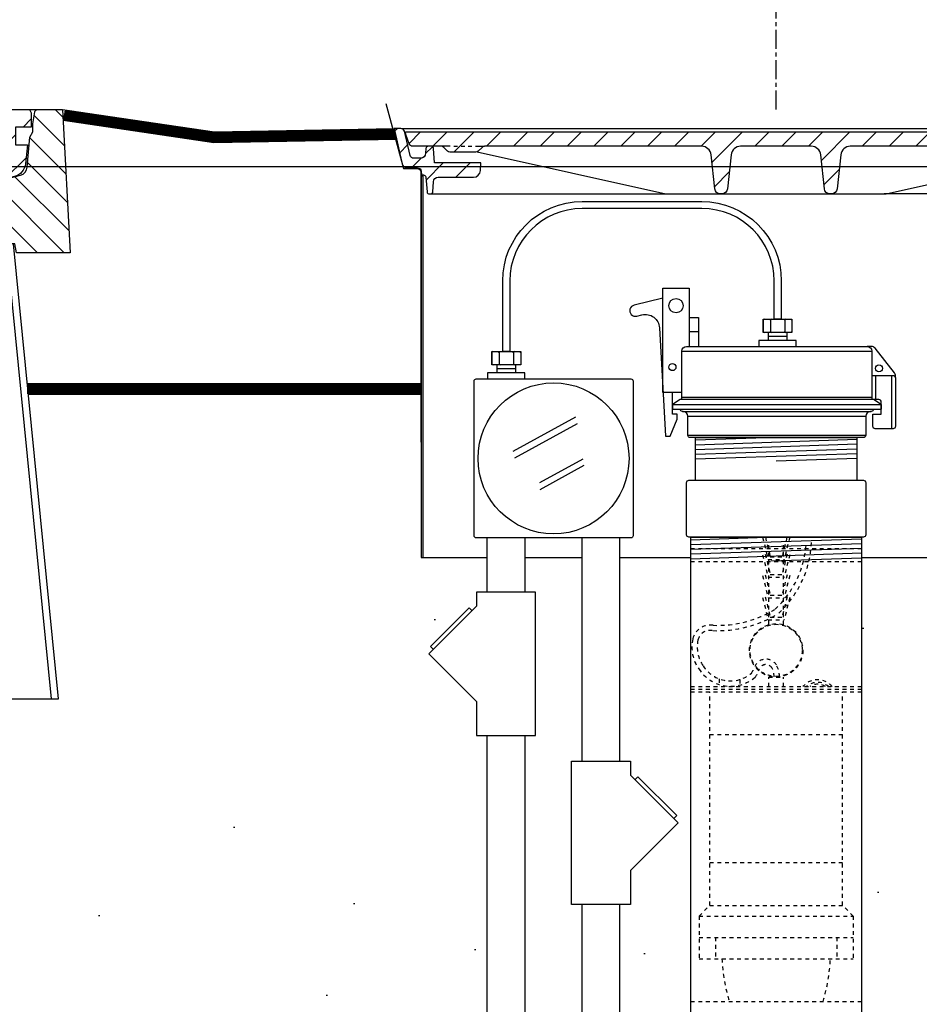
# Model space of a CAD drawing. Extents: x -169 to 2224, y 0 to 2796.
# Tile 257 of 530: x 1551 to 1574, y 962 to 988. Entities that reach past the tile are written whole.
import ezdxf

# ---------------------------------------------------------------- set-up
doc = ezdxf.new("R2010")
doc.units = 0
doc.header["$MEASUREMENT"] = 0
doc.header["$PDSIZE"] = 1
doc.linetypes.add('CENTER1', pattern=[0.6625, 0.5, -0.075, 0.0125, -0.075])
doc.linetypes.add('HIDDEN5', pattern=[0.05, 0.025, -0.025])
doc.layers.get('DEFPOINTS').update_dxf_attribs({"linetype": 'CONTINUOUS'})
for name, color, linetype in [('CENTERLINE', 3, 'CENTER1'), ('CONCRETE-HATCH', 2, 'CONTINUOUS'), ('CONDUIT', 2, 'CONTINUOUS'), ('DIM', 3, 'CONTINUOUS'), ('FACE-SEAL-ADAPTOR', 3, 'CONTINUOUS'), ('GALV-4-PIPE', 4, 'CONTINUOUS'), ('J-BOX', 2, 'CONTINUOUS'), ('PEAGRAVEL-HATCH', 3, 'CONTINUOUS'), ('PROBE', 2, 'CONTINUOUS'), ('TANK-MANHOLE-18', 2, 'CONTINUOUS'), ('TANK-MANHOLE-40', 2, 'CONTINUOUS'), ('TANK-MANHOLE-COVER-18', 2, 'CONTINUOUS'), ('TANK-MANHOLE-COVER-40', 2, 'CONTINUOUS'), ('TANK-MANHOLE-COVER-HATCH-18', 7, 'CONTINUOUS'), ('TANK-MANHOLE-COVER-HATCH-40', 252, 'CONTINUOUS'), ('TANK-MANHOLE-HATCH-18', 7, 'CONTINUOUS'), ('TANK-MANHOLE-HATCH-40', 7, 'CONTINUOUS'), ('TANK-SLAB', 6, 'CONTINUOUS'), ('TLM-CAP', 3, 'CONTINUOUS')]:
    doc.layers.add(name, color=color, linetype=linetype)
doc.layers.add('FREEZE-LINES', color=8, linetype='CONTINUOUS', plot=False)
doc.styles.add('SIMPLEX', font='simplex')
doc.dimstyles.new('DIM64', dxfattribs={"dimscale": 64, "dimtxt": 0.09375, "dimasz": 0.09375, "dimexe": 0.0625, "dimexo": 0.0625, "dimgap": 0.046875, "dimtad": 1, "dimdec": 4, "dimzin": 3, "dimdsep": 46, "dimlunit": 4, "dimtxsty": 'SIMPLEX', "dimcen": 0, "dimclrd": 256, "dimclre": 256, "dimclrt": 256, "dimadec": 0, "dimazin": 0, "dimtfac": 1, "dimtdec": 4, "dimtmove": 0, "dimatfit": 3, "dimfxl": 1, "dimfrac": 2, "dimtolj": 1, "dimtzin": 0, "dimarcsym": 0})
pattern_1 = [(45, (-1120.19693, -2e-13), (-0.35355339, 0.35355339), [])]

# ---------------------------------------------------------------- blocks, each defined once
blk = doc.blocks.new('*D48')
at = {"layer": 'DEFPOINTS', "color": 0, "transparency": 16777216}
for p in [(2031.773, 978.296), (1368.547, 978.015), (2031.773, 700.523)]:
    blk.add_point(p, dxfattribs=at)
at = {"layer": 'DIM', "lineweight": -2, "transparency": 16777216}
for p, q in [((2031.773, 974.296), (2031.773, 696.523)), ((1368.547, 974.015), (1368.547, 696.523)), ((1374.547, 700.523), (2025.773, 700.523))]:
    blk.add_line(p, q, dxfattribs=at)
at = {"layer": 'DIM', "transparency": 16777216}
for points in [[(1374.547, 701.523), (1374.547, 699.523), (1368.547, 700.523)], [(2025.773, 701.523), (2025.773, 699.523), (2031.773, 700.523)]]:
    blk.add_solid(points, dxfattribs=at)
at = {"layer": 'DIM', "transparency": 16777216, "insert": (1700.16, 708.095), "char_height": 6, "attachment_point": 5, "style": 'SIMPLEX'}
blk.add_mtext('\\A1;55\'-3 1/4" (F.V. TANK SLAB)', dxfattribs=at)

msp = doc.modelspace()

# ---------------------------------------------------------------- hatches: boundary and pattern name
at = {"layer": 'CONCRETE-HATCH'}
h = msp.add_hatch(dxfattribs=at)
h.set_pattern_fill('AR-CONC', color=256, scale=2.67, style=0)
h.set_pattern_definition([(50, (431.234, 982.045), (19.15085, -1.67548), [2.0025, -22.0275]), (355, (431.234, 982.045), (-3.70466, 20.08353), [1.602, -17.622]), (100.4514, (432.83, 981.905), (15.4462, 18.40804), [1.70186, -18.7205]), (46.1842, (431.234, 987.385), (28.49534, -4.41936), [3.00375, -33.04125]), (96.6356, (433.61, 987.017), (24.9555, 26.00895), [2.5528, -28.08074]), (351.1842, (431.234, 987.385), (24.9555, 26.009), [2.403, -26.433]), (21, (433.904, 986.05), (15.93742, -10.74992), [2.0025, -22.0275]), (326, (433.904, 986.05), (6.49652, 19.3615), [1.602, -17.622]), (71.4514, (435.233, 985.154), (22.43394, 8.61156), [1.70186, -18.7205]), (37.5, (431.2344, 982.045), (0.32467, 8.888266), [0, -17.4084, 0, -17.889, 0, -17.68875]), (7.5, (431.234, 982.045), (7.02396, 10.53079), [0, -10.1994, 0, -17.0079, 0, -6.74175]), (327.5, (425.28, 982.045), (14.25306, -0.602215), [0, -6.675, 0, -20.826, 0, -27.6345]), (317.5, (422.61, 982.045), (15.57107, 2.6728), [0, -8.6775, 0, -13.8306, 0, -19.6245])])
h.paths.add_polyline_path([(1561.08216, 983.87998), (1561.05566, 983.9299), (1561.01082, 983.95668), (1560.62493, 983.95668), (1560.41701, 984.73346), (1555.62831, 984.73346), (1551.66077, 985.22941), (1551.8439, 981.73519), (1550.42763, 981.73519), (1550.38598, 981.97141), (1550.34648, 981.97141), (1550.71057, 978.29596), (1561.08216, 978.29596)])
at = {"layer": 'PEAGRAVEL-HATCH'}
h = msp.add_hatch(dxfattribs=at)
h.set_pattern_fill('AR-SAND', color=256, scale=7.5, style=0)
h.set_pattern_definition([(37.5, (-593.363, -9e-12), (-0.47245, 14.45118), [0, -11.4, 0, -12.75, 0, -12.1875]), (7.5, (-593.363, -9e-12), (13.27333, 21.1661), [0, -6.15, 0, -10.275, 0, -3.9375]), (327.5, (-602.588, -9e-12), (23.356064, 0.04244), [0, -3.75, 0, -13.5, 0, -17.625]), (317.5, (-602.588, -9e-12), (22.54595, 6.58257), [0, -1.875, 0, -8.85, 0, -10.125])])
h.paths.add_polyline_path([(1604.59852, 960.79968), (1604.47361, 960.79968), (1604.47361, 961.76127), (1604.39617, 961.9894), (1604.19586, 962.12325), (1600.05892, 963.24221), (1599.9517, 963.55806), (1599.9517, 965.20292), (1599.71749, 965.20292), (1599.71749, 966.80415), (1598.69642, 967.23834), (1598.69642, 978.29596), (1579.80208, 978.29596), (1579.78756, 973.7036), (1572.69774, 973.59894), (1572.69774, 935.26579), (1604.59239, 935.25828)])
h.paths.add_polyline_path([(1604.59216, 934.25828), (1572.69774, 934.26579), (1572.69774, 916.52404), (1572.94774, 916.52404), (1575.19774, 915.52328), (1576.19774, 917.52328), (1581.19774, 917.52328), (1582.19774, 915.52328), (1595.19774, 915.52328), (1596.19774, 917.52328), (1601.19774, 917.52328), (1602.19774, 915.52328), (1604.59216, 916.52328)])
h = msp.add_hatch(dxfattribs=at)
h.set_pattern_fill('AR-SAND', color=256, scale=7.5, style=0)
h.set_pattern_definition([(37.5, (426.216, 969.983), (-0.47245, 14.45118), [0, -11.4, 0, -12.75, 0, -12.1875]), (7.5, (426.216, 969.983), (13.27333, 21.1661), [0, -6.15, 0, -10.275, 0, -3.9375]), (327.5, (416.99, 969.983), (23.35606, 0.04244), [0, -3.75, 0, -13.5, 0, -17.625]), (317.5, (416.99, 969.983), (22.54595, 6.58257), [0, -1.875, 0, -8.85, 0, -10.125])])
h.paths.add_polyline_path([(1561.09682, 978.01471), (1550.73843, 978.01471), (1551.53398, 969.98346), (1562.47928, 969.98346), (1561.29648, 971.16626), (1561.41434, 971.28412), (1561.33577, 971.36269), (1562.35718, 972.38409), (1562.43575, 972.30552), (1562.5536, 972.42338), (1562.5536, 972.79812), (1562.8314, 972.79812), (1562.8314, 973.7036), (1561.09682, 973.7036)])
h = msp.add_hatch(dxfattribs=at)
h.set_pattern_fill('AR-SAND', color=256, scale=7.5, style=0)
h.set_pattern_definition([(37.5, (435.309, 930.786), (-0.47245, 14.45118), [0, -11.4, 0, -12.75, 0, -12.1875]), (7.5, (435.309, 930.786), (13.27333, 21.1661), [0, -6.15, 0, -10.275, 0, -3.9375]), (327.5, (426.084, 930.786), (23.35606, 0.04244), [0, -3.75, 0, -13.5, 0, -17.625]), (317.5, (426.084, 930.786), (22.54595, 6.58257), [0, -1.875, 0, -8.85, 0, -10.125])])
h.paths.add_polyline_path([(1568.19774, 973.7036), (1566.33177, 973.7036), (1566.33177, 968.34367), (1566.60957, 968.34367), (1566.60957, 967.96892), (1566.72743, 967.85107), (1566.806, 967.92964), (1567.82741, 966.90823), (1567.86669, 966.71181), (1566.60957, 965.45469), (1566.60957, 964.56577), (1566.33177, 964.56577), (1566.33177, 938.26656, 0.30472654), (1568.19774, 935.48916)], flags=17)
h.paths.add_polyline_path([(1565.33177, 964.56577), (1565.05397, 964.56577), (1565.05397, 968.34367), (1565.33177, 968.34367), (1565.33177, 973.7036), (1563.8314, 973.7036), (1563.8314, 972.79812), (1564.1092, 972.79812), (1564.1092, 969.02023), (1563.8314, 969.02023), (1563.8314, 934.7862, -0.41421356), (1559.8314, 930.7862), (1568.19774, 930.7862), (1568.19774, 934.43068, -0.33231803), (1565.33177, 938.26656)])
h = msp.add_hatch(dxfattribs=at)
h.set_pattern_fill('AR-SAND', color=256, scale=7.5, style=0)
h.set_pattern_definition([(37.5, (420.932, 964.509), (-0.47245, 14.45118), [0, -11.4, 0, -12.75, 0, -12.1875]), (7.5, (420.932, 964.509), (13.27333, 21.1661), [0, -6.15, 0, -10.275, 0, -3.9375]), (327.5, (411.707, 964.509), (23.35606, 0.04244), [0, -3.75, 0, -13.5, 0, -17.625]), (317.5, (411.707, 964.509), (22.54595, 6.58257), [0, -1.875, 0, -8.85, 0, -10.125])])
h.paths.add_polyline_path([(1562.8314, 969.02023), (1562.5536, 969.02023), (1562.5536, 969.90914), (1562.47928, 969.98346), (1551.3455, 969.98346), (1545.45524, 969.98346), (1545.45718, 964.50891), (1562.8314, 964.50891)])
h = msp.add_hatch(dxfattribs=at)
h.set_pattern_fill('AR-SAND', color=256, scale=7.5, style=0)
h.set_pattern_definition([(37.5, (420.934, 931.786), (-0.47245, 14.45118), [0, -11.4, 0, -12.75, 0, -12.1875]), (7.5, (420.934, 931.786), (13.27333, 21.1661), [0, -6.15, 0, -10.275, 0, -3.9375]), (327.5, (411.709, 931.786), (23.35606, 0.04244), [0, -3.75, 0, -13.5, 0, -17.625]), (317.5, (411.71, 931.786), (22.54595, 6.58257), [0, -1.875, 0, -8.85, 0, -10.125])])
edge = h.paths.add_edge_path()
edge.add_line((1562.8314, 964.50891), (1545.45718, 964.50891))
edge.add_line((1545.45718, 964.50891), (1545.45835, 961.19658))
edge.add_arc((1491.54129, 832.27575), 139.74129, -294.5798006, -292.6955788, ccw=False)
edge.add_arc((1549.21199, 957.71641), 1.7, -360, -285.563139, ccw=False)
edge.add_line((1550.91199, 957.71641), (1550.91199, 945.77096))
edge.add_line((1550.91199, 945.77096), (1551.79545, 945.77096))
edge.add_line((1551.79545, 945.77096), (1552.03198, 945.77096))
edge.add_line((1552.03198, 945.77096), (1551.29545, 944.45572))
edge.add_line((1551.29545, 944.45572), (1551.29545, 944.05737))
edge.add_arc((1551.04545, 944.05737), 0.25, -450, -360, ccw=False)
edge.add_line((1551.04545, 943.80737), (1550.91199, 943.80737))
edge.add_line((1550.91199, 943.80737), (1550.91199, 942.27096))
edge.add_arc((1551.16199, 942.27096), 0.25, -180, -90)
edge.add_line((1551.16199, 942.02096), (1551.16199, 939.0151))
edge.add_line((1551.16199, 939.0151), (1551.78074, 939.0151))
edge.add_line((1551.78074, 939.0151), (1551.78074, 938.11792))
edge.add_line((1551.78074, 938.11792), (1551.90449, 938.11792))
edge.add_line((1551.90449, 938.11792), (1551.90449, 937.70503))
edge.add_line((1551.90449, 937.70503), (1552.47701, 937.665))
edge.add_line((1552.47701, 937.665), (1552.47701, 937.14713))
edge.add_line((1552.47701, 937.14713), (1552.97201, 937.14713))
edge.add_line((1552.97201, 937.14713), (1552.97201, 937.60745))
edge.add_line((1552.97201, 937.60745), (1553.03389, 937.60745))
edge.add_line((1553.03389, 937.60745), (1553.03389, 937.66932))
edge.add_line((1553.03389, 937.66932), (1553.15764, 937.66932))
edge.add_line((1553.15764, 937.66932), (1553.15764, 937.14713))
edge.add_line((1553.15764, 937.14713), (1558.11058, 937.14713))
edge.add_ellipse((1558.11058, 936.95963), major_axis=(0, 0.1875), ratio=0.47920074, start_angle=180, end_angle=360, ccw=False)
edge.add_ellipse((1558.11058, 936.58463), major_axis=(0, -0.1875), ratio=0.47920074, start_angle=0, end_angle=180, ccw=False)
edge.add_line((1558.11058, 936.39713), (1553.15764, 936.39713))
edge.add_line((1553.15764, 936.39713), (1553.15764, 935.87495))
edge.add_line((1553.15764, 935.87495), (1552.97201, 935.87495))
edge.add_line((1552.97201, 935.87495), (1552.97201, 935.92098))
edge.add_line((1552.97201, 935.92098), (1552.41514, 935.92098))
edge.add_line((1552.41514, 935.92098), (1552.41514, 935.87495))
edge.add_line((1552.41514, 935.87495), (1551.90449, 935.83924))
edge.add_line((1551.90449, 935.83924), (1551.90449, 935.42635))
edge.add_line((1551.90449, 935.42635), (1551.78074, 935.42635))
edge.add_line((1551.78074, 935.42635), (1551.78074, 934.52917))
edge.add_line((1551.78074, 934.52917), (1551.16199, 934.52917))
edge.add_line((1551.16199, 934.52917), (1551.16199, 933.52917))
edge.add_line((1551.16199, 933.52917), (1551.78074, 933.52917))
edge.add_line((1551.78074, 933.52917), (1551.78074, 932.63198))
edge.add_line((1551.78074, 932.63198), (1551.90449, 932.63198))
edge.add_line((1551.90449, 932.63198), (1551.90449, 932.21909))
edge.add_line((1551.90449, 932.21909), (1552.47701, 932.17906))
edge.add_line((1552.47701, 932.17906), (1552.47701, 931.7862))
edge.add_line((1552.47701, 931.7862), (1552.97201, 931.7862))
edge.add_line((1552.97201, 931.7862), (1552.97201, 932.12151))
edge.add_line((1552.97201, 932.12151), (1553.03389, 932.12151))
edge.add_line((1553.03389, 932.12151), (1553.03389, 932.18339))
edge.add_line((1553.03389, 932.18339), (1553.15764, 932.18339))
edge.add_line((1553.15764, 932.18339), (1553.15764, 931.7862))
edge.add_line((1553.15764, 931.7862), (1559.8314, 931.7862))
edge.add_arc((1559.8314, 934.7862), 3, -90, 0)
edge.add_line((1562.8314, 934.7862), (1562.8314, 964.50891))
h.paths.add_polyline_path([(1552.96211, 937.83119), (1552.84331, 937.83119, -1), (1552.60571, 937.83119), (1552.48691, 937.83119, -1)], flags=16)
h.paths.add_polyline_path([(1552.82747, 937.83119, -1), (1552.62155, 937.83119, -1)], flags=0)
h.paths.add_polyline_path([(1552.96211, 932.34525), (1552.84331, 932.34525, -1), (1552.60571, 932.34525), (1552.48691, 932.34525, -1)], flags=16)
h.paths.add_polyline_path([(1552.82747, 932.34525, -1), (1552.62155, 932.34525, -1)], flags=0)
at = {"layer": 'TANK-MANHOLE-COVER-HATCH-18', "linetype": 'Continuous'}
h = msp.add_hatch(dxfattribs=at)
h.set_pattern_fill('LINE', color=256, scale=4, angle=45, style=0)
h.set_pattern_definition(pattern_1)
h.paths.add_polyline_path([(1560.68211, 984.92178), (1560.68766, 984.85798), (1560.77957, 984.60612, 0.31505809), (1560.86764, 984.54451), (1561.61974, 984.54451, -0.20068244), (1561.68648, 984.5166), (1561.78602, 984.41569, 0.20068244), (1561.85276, 984.38778), (1562.19257, 984.38778), (1562.53237, 984.38778, 0.20067998), (1562.59911, 984.41569), (1562.69866, 984.5166, -0.20067998), (1562.7654, 984.54451), (1568.48408, 984.54451, -0.38336671), (1568.73266, 984.32108), (1568.82814, 983.42753, 0.38336671), (1568.98351, 983.28788), (1569.01033, 983.28788, 0.38336671), (1569.1657, 983.42753), (1569.26114, 984.32073, -0.38376912), (1569.51012, 984.54451), (1571.37288, 984.54451, -0.38581775), (1571.62344, 984.31895), (1571.71724, 983.42777, 0.38381878), (1571.87264, 983.28788), (1571.9009, 983.28788, 0.38381878), (1572.05629, 983.42777), (1572.15028, 984.32069, -0.38381878), (1572.39891, 984.54451), (1578.11898, 984.54451, -0.20067998), (1578.18572, 984.5166), (1578.28527, 984.41569, 0.20067998), (1578.35201, 984.38778), (1578.69182, 984.38778), (1579.03162, 984.38778, 0.20068244), (1579.09836, 984.41569), (1579.19791, 984.5166, -0.20068244), (1579.26465, 984.54451), (1580.01535, 984.54451, 0.31505687), (1580.10342, 984.60612), (1580.19534, 984.85798), (1580.20089, 984.92178), (1570.44219, 984.92178)])
at = {"layer": 'TANK-MANHOLE-COVER-HATCH-40'}
h = msp.add_hatch(dxfattribs=at)
h.set_pattern_fill('ANSI32', color=256, scale=5, style=0)
h.set_pattern_definition([(45, (383.0678, 981.5875), (-1.3258252, 1.3258252), []), (45, (383.9517, 981.5875), (-1.3258252, 1.3258252), [])])
edge = h.paths.add_edge_path()
edge.add_line((1548.60014, 981.58755), (1509.80961, 981.58755))
edge.add_arc((1509.80961, 982.1781), 0.59055, -177.000156, -90, ccw=False)
edge.add_line((1509.21986, 982.14719), (1509.16069, 983.27639))
edge.add_arc((1508.92479, 983.26403), 0.23622, -357.000156, -285)
edge.add_line((1508.98593, 983.4922), (1508.03331, 983.74746))
edge.add_arc((1508.13521, 984.12774), 0.3937, -173.688971, -105, ccw=False)
edge.add_line((1507.74389, 984.08446), (1507.68913, 984.57967))
edge.add_line((1507.68913, 984.57967), (1508.00409, 984.57967))
edge.add_line((1508.00409, 984.57967), (1508.00409, 985.05211))
edge.add_line((1508.00409, 985.05211), (1507.5907, 985.05211))
edge.add_line((1507.5907, 985.05211), (1507.5907, 985.42613))
edge.add_line((1507.5907, 985.42613), (1507.64184, 985.51471))
edge.add_line((1507.64184, 985.51471), (1550.7679, 985.51471))
edge.add_line((1550.7679, 985.51471), (1550.81905, 985.42613))
edge.add_line((1550.81905, 985.42613), (1550.81905, 985.05211))
edge.add_line((1550.81905, 985.05211), (1550.40566, 985.05211))
edge.add_line((1550.40566, 985.05211), (1550.40566, 984.57967))
edge.add_line((1550.40566, 984.57967), (1550.72062, 984.57967))
edge.add_line((1550.72062, 984.57967), (1550.66585, 984.08446))
edge.add_arc((1550.27454, 984.12774), 0.3937, -75, -6.311029, ccw=False)
edge.add_line((1550.37644, 983.74746), (1549.42382, 983.4922))
edge.add_arc((1549.48496, 983.26403), 0.23622, -255, -182.999844)
edge.add_line((1549.24906, 983.27639), (1549.18989, 982.14719))
edge.add_arc((1548.60014, 982.1781), 0.59055, -90, -2.999844, ccw=False)
at = {"layer": 'TANK-MANHOLE-HATCH-18', "linetype": 'Continuous'}
h = msp.add_hatch(dxfattribs=at)
h.set_pattern_fill('LINE', color=256, scale=4, angle=45, style=0)
h.set_pattern_definition(pattern_1)
h.paths.add_polyline_path([(1561.21334, 983.73304), (1561.248, 983.34482, 0.45806569), (1561.32489, 983.28962, 0.46914088), (1561.40195, 983.3471), (1561.41588, 983.61191, -0.39889443), (1561.54071, 983.73034), (1562.46859, 983.73034, 0.39805028), (1562.6558, 983.90744), (1562.66692, 984.1076), (1561.4408, 984.1076), (1561.42137, 984.48523, 0.39923087), (1561.35895, 984.54451), (1561.27993, 984.54451, 0.39953151), (1561.21751, 984.48516), (1561.21136, 984.36321, -0.39953151), (1561.07091, 984.22966), (1560.89265, 984.22966, -0.34858266), (1560.80135, 984.30212), (1560.65177, 984.94341, 0.34699278), (1560.56139, 985.01471), (1560.3783, 985.01471), (1560.59614, 984.07537, 0.34818324), (1560.71791, 983.97861), (1560.99835, 983.97861, -0.40020821), (1561.09269, 983.88936), (1561.09821, 983.78998), (1561.15109, 983.78998, -0.38836603)])
at = {"layer": 'TANK-MANHOLE-HATCH-40', "linetype": 'Continuous'}
h = msp.add_hatch(dxfattribs=at)
h.set_pattern_fill('LINE', color=256, scale=4, angle=135, style=0)
h.set_pattern_definition([(135, (-1120.19693, -2e-13), (-0.35355339, -0.35355339), [])])
h.paths.add_polyline_path([(1551.64582, 985.51471), (1550.99044, 985.51471, 0.36397023), (1550.91289, 985.44965), (1550.85842, 985.1407), (1550.85842, 984.92275), (1550.77968, 984.78637), (1550.71009, 983.99092, -0.31529879), (1550.5359, 983.78333), (1549.66977, 983.55126, 0.3249197), (1549.37851, 983.19157), (1549.30218, 981.73519), (1550.1081, 981.73519), (1550.14976, 981.97141), (1550.36211, 981.97141), (1550.38598, 981.97141), (1550.42763, 981.73519), (1551.8439, 981.73519)])

# ---------------------------------------------------------------- linework, layer by layer
at = {"layer": 'CENTERLINE'}
msp.add_line((1570.4445, 985.51471), (1570.4445, 1029.15474), dxfattribs=at)
at = {"layer": 'CONDUIT'}
for p, q in [((1562.8314, 972.79812), (1562.8314, 974.22502)), ((1563.8314, 972.79812), (1563.8314, 974.22502)), ((1565.33177, 968.34367), (1565.33177, 974.22502)), ((1566.33177, 968.34367), (1566.33177, 974.22502)), ((1562.8314, 938.26579), (1562.8314, 969.02956)), ((1563.8314, 938.26579), (1563.8314, 969.02956)), ((1565.33177, 938.26656), (1565.33177, 964.5751)), ((1566.33177, 938.26656), (1566.33177, 964.5751))]:
    msp.add_line(p, q, dxfattribs=at)
for points in [[(1562.5536, 972.42338), (1561.29648, 971.16626), (1562.5536, 969.90914), (1562.5536, 969.02023), (1564.1092, 969.02023), (1564.1092, 972.79812), (1562.5536, 972.79812)], [(1566.60957, 967.96892), (1567.86669, 966.71181), (1566.60957, 965.45469), (1566.60957, 964.56577), (1565.05397, 964.56577), (1565.05397, 968.34367), (1566.60957, 968.34367)]]:
    msp.add_lwpolyline(points, close=True, dxfattribs=at)
for points in [[(1562.43575, 972.30552), (1562.35718, 972.38409), (1561.33577, 971.36269), (1561.41434, 971.28412)], [(1566.72743, 967.85107), (1566.806, 967.92964), (1567.82741, 966.90823), (1567.74884, 966.82966)]]:
    msp.add_lwpolyline(points, dxfattribs=at)
at = {"layer": 'DEFPOINTS'}
msp.add_lwpolyline([(1560.16584, 985.6718), (1560.62493, 983.95668), (1561.01082, 983.95668), (1561.05566, 983.9299), (1561.08216, 983.87998), (1561.08216, 976.75093)], dxfattribs=at)
msp.add_lwpolyline([(1560.16584, 985.6718), (1560.62493, 983.95668), (1561.01082, 983.95668), (1561.05566, 983.9299), (1561.08216, 983.87998), (1561.08216, 976.75093)], dxfattribs=at)
at = {"layer": 'FACE-SEAL-ADAPTOR', "color": 7}
for p, q in [((1570.44774, 976.86892), (1568.32274, 976.79734)), ((1572.57274, 976.81543), (1568.32274, 976.67227)), ((1572.57274, 976.69035), (1568.32274, 976.5472)), ((1572.57274, 976.56528), (1568.32274, 976.42213)), ((1572.57274, 976.44021), (1568.32274, 976.29706)), ((1572.57274, 976.31514), (1570.44774, 976.24357))]:
    msp.add_line(p, q, dxfattribs=at)
at = {"layer": 'FACE-SEAL-ADAPTOR'}
msp.add_lwpolyline([(1568.32274, 975.74328), (1568.32274, 976.86892), (1572.57274, 976.86892), (1572.57274, 975.74328)], dxfattribs=at)
msp.add_lwpolyline([(1568.14913, 974.24328, -0.41421356), (1568.08663, 974.30578), (1568.08663, 975.68078, -0.41421356), (1568.14913, 975.74328), (1572.74635, 975.74328, -0.41421356), (1572.80885, 975.68078), (1572.80885, 974.30578, -0.41421356), (1572.74635, 974.24328)], format="xyb", close=True, dxfattribs=at)
at = {"layer": 'FREEZE-LINES', "linetype": 'Continuous'}
msp.add_line((1468.41345, 984.01471), (1934.57169, 984.01471), dxfattribs=at)
at = {"layer": 'GALV-4-PIPE', "color": 7}
for p, q in [((1570.44774, 974.24328), (1568.19774, 974.16749)), ((1572.69774, 974.194), (1568.19774, 974.04242)), ((1572.69774, 974.06893), (1568.19774, 973.91735)), ((1572.69774, 973.94386), (1568.19774, 973.79228)), ((1572.69774, 973.81879), (1568.19774, 973.66721)), ((1572.69774, 973.69371), (1570.32274, 973.61372))]:
    msp.add_line(p, q, dxfattribs=at)
at = {"layer": 'GALV-4-PIPE'}
msp.add_lwpolyline([(1572.69774, 916.52404), (1572.69774, 916.52404), (1568.19774, 916.52404), (1568.19774, 916.52404), (1568.19774, 974.24328), (1572.69774, 974.24328)], close=True, dxfattribs=at)
at = {"layer": 'J-BOX', "color": 7}
for p, q in [((1563.51742, 976.5123), (1565.16981, 977.41765)), ((1563.56298, 976.33093), (1565.21538, 977.23628)), ((1564.21833, 975.68364), (1565.35769, 976.3079)), ((1564.22963, 975.50227), (1565.38753, 976.13669))]:
    msp.add_line(p, q, dxfattribs=at)
at = {"layer": 'J-BOX'}
msp.add_lwpolyline([(1562.48721, 974.28058), (1562.48721, 978.35821, -0.41421356), (1562.54277, 978.41377), (1566.6204, 978.41377, -0.41421356), (1566.67596, 978.35821), (1566.67596, 974.28058, -0.41421356), (1566.6204, 974.22502), (1562.54277, 974.22502, -0.41421356)], format="xyb", close=True, dxfattribs=at)
msp.add_circle((1564.58159, 976.3194), 1.98948, dxfattribs=at)
at = {"layer": 'PROBE'}
for p, q in [((1570.5782, 979.98908), (1570.5782, 979.98908)), ((1570.5782, 979.98908), (1570.5782, 979.98908)), ((1570.24508, 979.42767), (1570.24508, 979.63889)), ((1570.73392, 979.42767), (1570.73392, 979.63889)), ((1563.4302, 979.13268), (1563.4302, 979.13268)), ((1563.4302, 979.13268), (1563.4302, 979.13268)), ((1563.09707, 978.57127), (1563.09707, 978.78249)), ((1563.58592, 978.57127), (1563.58592, 978.78249))]:
    msp.add_line(p, q, dxfattribs=at)
at = {"layer": 'PROBE', "color": 7}
for p, q in [((1570.73392, 979.53328), (1570.24508, 979.53328)), ((1563.58592, 978.67688), (1563.09707, 978.67688))]:
    msp.add_line(p, q, dxfattribs=at)
at = {"layer": 'PROBE', "color": 1, "linetype": 'HIDDEN5'}
for p, q in [((1570.09115, 974.24308), (1570.23775, 973.65069)), ((1570.16353, 974.24328), (1570.29278, 973.721)), ((1570.73195, 974.24328), (1570.6027, 973.721)), ((1570.80433, 974.24308), (1570.65773, 973.65069)), ((1568.19774, 973.94799), (1572.69774, 973.94799)), ((1570.25119, 971.93498), (1570.25119, 974.10324)), ((1570.64429, 971.93498), (1570.64429, 974.10324)), ((1570.09115, 973.77809), (1570.23775, 973.18569)), ((1570.1594, 973.79498), (1570.29278, 973.25601)), ((1570.23775, 973.65069), (1570.65773, 973.65069)), ((1570.29278, 973.721), (1570.6027, 973.721)), ((1570.73608, 973.79498), (1570.6027, 973.25601)), ((1570.80433, 973.77809), (1570.65773, 973.18569)), ((1568.19774, 973.59894), (1572.69774, 973.59894)), ((1570.09115, 973.23665), (1570.23775, 972.64426)), ((1570.1594, 973.25354), (1570.29278, 972.71457)), ((1570.23775, 973.18569), (1570.65773, 973.18569)), ((1570.29278, 973.25601), (1570.6027, 973.25601)), ((1570.73608, 973.25354), (1570.6027, 972.71457)), ((1570.80433, 973.23665), (1570.65773, 972.64426)), ((1570.09115, 972.657), (1570.23775, 972.0646)), ((1570.1594, 972.67389), (1570.29278, 972.13492)), ((1570.23775, 972.64426), (1570.65773, 972.64426)), ((1570.29278, 972.71457), (1570.6027, 972.71457)), ((1570.73608, 972.67389), (1570.6027, 972.13492)), ((1570.80433, 972.657), (1570.65773, 972.0646)), ((1570.23775, 972.0646), (1570.65773, 972.0646)), ((1570.29278, 972.13492), (1570.6027, 972.13492)), ((1568.94938, 970.50619), (1568.94938, 970.30578)), ((1570.25119, 970.55676), (1570.64429, 970.55676)), ((1570.25119, 970.30578), (1570.25119, 970.55676)), ((1570.64429, 970.30578), (1570.64429, 970.55676)), ((1568.19774, 970.30578), (1572.69774, 970.30578)), ((1569.49146, 970.49053), (1569.49146, 970.30578)), ((1568.19774, 970.23547), (1572.69774, 970.23547)), ((1568.19774, 970.16516), (1572.69774, 970.16516)), ((1568.70023, 964.54016), (1568.70023, 970.16516)), ((1572.19525, 964.54016), (1572.19525, 970.16516)), ((1568.70023, 969.04016), (1572.19525, 969.04016)), ((1568.70023, 965.66516), (1572.19525, 965.66516)), ((1568.41898, 964.25891), (1568.70023, 964.54016)), ((1568.70023, 964.54016), (1572.19525, 964.54016)), ((1572.4765, 964.25891), (1572.19525, 964.54016)), ((1568.41898, 964.25891), (1568.41898, 963.13391)), ((1568.41898, 964.25891), (1572.4765, 964.25891)), ((1572.4765, 964.25891), (1572.4765, 963.13391)), ((1568.41898, 963.69641), (1572.4765, 963.69641)), ((1568.8497, 963.69641), (1568.8497, 963.13391)), ((1572.04578, 963.69641), (1572.04578, 963.13391)), ((1568.41898, 963.13391), (1572.4765, 963.13391)), ((1568.19774, 962.00891), (1572.69774, 962.00891))]:
    msp.add_line(p, q, dxfattribs=at)
at = {"layer": 'PROBE'}
msp.add_lwpolyline([(1570.39575, 979.98908), (1570.39575, 980.99739, 0.41421356), (1568.4895, 982.90364), (1565.33645, 982.90364, 0.41421356), (1563.4302, 980.99739), (1563.4302, 979.13268), (1563.2427, 979.13268), (1563.2427, 980.99739, -0.41421356), (1565.33645, 983.09114), (1568.4895, 983.09114, -0.41421356), (1570.58325, 980.99739), (1570.58325, 979.98908)], format="xyb", close=True, dxfattribs=at)
at = {"layer": 'PROBE', "color": 7}
for points in [[(1570.13549, 979.98908, 0.41421356), (1570.10424, 979.95783), (1570.10424, 979.67014, 0.41421356), (1570.13549, 979.63889)], [(1570.2631, 979.98908, -0.41421356), (1570.29435, 979.95783), (1570.29435, 979.67014, -0.41421356), (1570.2631, 979.63889)], [(1570.3256, 979.98908, 0.41421356), (1570.29435, 979.95783), (1570.29435, 979.67014, 0.41421356), (1570.3256, 979.63889)], [(1570.64331, 979.98908, -0.41421356), (1570.67456, 979.95783), (1570.67456, 979.67014, -0.41421356), (1570.64331, 979.63889)], [(1570.70581, 979.98908, 0.41421356), (1570.67456, 979.95783), (1570.67456, 979.67014, 0.41421356), (1570.70581, 979.63889)], [(1570.83342, 979.98908, -0.41421356), (1570.86467, 979.95783), (1570.86467, 979.67014, -0.41421356), (1570.83342, 979.63889)], [(1562.98748, 979.13268, 0.41421356), (1562.95623, 979.10143), (1562.95623, 978.81374, 0.41421356), (1562.98748, 978.78249)], [(1563.11509, 979.13268, -0.41421356), (1563.14634, 979.10143), (1563.14634, 978.81374, -0.41421356), (1563.11509, 978.78249)], [(1563.17759, 979.13268, 0.41421356), (1563.14634, 979.10143), (1563.14634, 978.81374, 0.41421356), (1563.17759, 978.78249)], [(1563.4953, 979.13268, -0.41421356), (1563.52655, 979.10143), (1563.52655, 978.81374, -0.41421356), (1563.4953, 978.78249)], [(1563.5578, 979.13268, 0.41421356), (1563.52655, 979.10143), (1563.52655, 978.81374, 0.41421356), (1563.5578, 978.78249)], [(1563.68541, 979.13268, -0.41421356), (1563.71666, 979.10143), (1563.71666, 978.81374, -0.41421356), (1563.68541, 978.78249)]]:
    msp.add_lwpolyline(points, format="xyb", dxfattribs=at)
at = {"layer": 'PROBE'}
for points in [[(1570.10424, 979.98908), (1570.86467, 979.98908), (1570.86467, 979.63889), (1570.10424, 979.63889)], [(1562.95623, 979.13268), (1563.71666, 979.13268), (1563.71666, 978.78249), (1562.95623, 978.78249)]]:
    msp.add_lwpolyline(points, close=True, dxfattribs=at)
for points in [[(1570.97625, 979.27017), (1570.97625, 979.42767), (1569.99266, 979.42767), (1569.99266, 979.27017)], [(1563.82824, 978.41377), (1563.82824, 978.57127), (1562.84465, 978.57127), (1562.84465, 978.41377)]]:
    msp.add_lwpolyline(points, dxfattribs=at)
at = {"layer": 'PROBE', "color": 1, "linetype": 'HIDDEN5'}
for radius in [0.70313, 0.68766]:
    msp.add_circle((1570.44774, 971.25989), radius, dxfattribs=at)
at = {"layer": 'PROBE', "linetype": 'Continuous'}
for centre in [(1570.13549, 979.67014), (1562.98748, 978.81374)]:
    msp.add_arc(centre, 0.03125, 180, 270, dxfattribs=at)
at = {"layer": 'PROBE', "color": 1, "linetype": 'HIDDEN5'}
for centre, radius, start, end in [((1568.65924, 974.23524), 2.5845, 313.053716, 357.05953), ((1568.65924, 974.23524), 2.72513, 313.053716, 357.211391), ((1568.90298, 974.83456), 2.91579, 267.695507, 301.434695), ((1568.90298, 974.83456), 3.05642, 267.695507, 301.434695), ((1568.7132, 971.45136), 0.47534, 81.222485, 166.660881), ((1569.21385, 971.34393), 0.98732, 167.297827, 215.535297), ((1568.7132, 971.45136), 0.33471, 81.222485, 166.660881), ((1569.21385, 971.34393), 0.8467, 167.297827, 215.771868), ((1570.17916, 970.69966), 0.32712, 32.911658, 156.057583), ((1569.24465, 971.30539), 0.99122, 212.68679, 310.721246), ((1569.24465, 971.30539), 0.85059, 212.451225, 310.721246), ((1569.37903, 970.96782), 0.51782, 322.459505, 343.002588), ((1569.37903, 970.96782), 0.65844, 321.078688, 343.002588), ((1570.17916, 970.69966), 0.1865, 32.911658, 156.057583), ((1569.8921, 970.56757), 0.50128, 359.108541, 27.751886), ((1569.8921, 970.56757), 0.64191, 359.108541, 27.751886), ((1571.53798, 969.98659), 0.49953, 39.71496, 140.148109), ((1571.53798, 969.98659), 0.42965, 47.979512, 132.020488), ((1571.53798, 969.98659), 0.38014, 57.10497, 122.89503), ((1573.54239, 963.32973), 4.52778, 182.513926, 196.977501), ((1567.35309, 963.32973), 4.52778, 343.022499, 357.486074)]:
    msp.add_arc(centre, radius, start, end, dxfattribs=at)
at = {"layer": 'TANK-MANHOLE-18', "color": 7, "linetype": 'Continuous'}
for p, q in [((1560.57387, 985.01471), (1580.32161, 985.01471)), ((1561.32568, 983.28788), (1567.59316, 983.28788)), ((1579.5587, 983.28788), (1573.29046, 983.28788)), ((1561.14398, 973.7036), (1562.8314, 973.7036)), ((1563.8314, 973.7036), (1565.33177, 973.7036)), ((1566.33177, 973.7036), (1568.19774, 973.7036)), ((1572.69774, 973.7036), (1579.73901, 973.7036))]:
    msp.add_line(p, q, dxfattribs=at)
at = {"layer": 'TANK-MANHOLE-18', "linetype": 'Continuous'}
msp.add_lwpolyline([(1561.27993, 984.54451, 0.39953151), (1561.21751, 984.48516), (1561.21136, 984.36321, -0.39953151), (1561.07091, 984.22966), (1560.89265, 984.22966, -0.34858266), (1560.80135, 984.30212), (1560.65201, 984.94238, 0.35017412), (1560.56139, 985.01471), (1560.3783, 985.01471), (1560.59606, 984.0757, 0.3489397), (1560.71791, 983.97861), (1560.99835, 983.97861, -0.39805274), (1561.09265, 983.89006), (1561.09821, 983.78998), (1561.15109, 983.78998, -0.38836603), (1561.21334, 983.73304), (1561.248, 983.34482, 0.38836603), (1561.31025, 983.28788), (1561.33953, 983.28788, 0.39889443), (1561.40195, 983.3471), (1561.41588, 983.61191, -0.39889443), (1561.54071, 983.73034), (1562.46859, 983.73034, 0.39805028), (1562.6558, 983.90744), (1562.66692, 984.1076), (1561.4408, 984.1076), (1561.42137, 984.48523, 0.39923087), (1561.35895, 984.54451)], format="xyb", close=True, dxfattribs=at)
msp.add_lwpolyline([(1561.14398, 983.75669), (1561.09682, 983.75669), (1561.09682, 973.7036), (1561.14398, 973.7036), (1561.14398, 983.78998)], dxfattribs=at)
at = {"layer": 'TANK-MANHOLE-40', "color": 7}
msp.add_line((1507.41931, 985.51471), (1550.99044, 985.51471), dxfattribs=at)
at = {"layer": 'TANK-MANHOLE-40', "color": 7, "linetype": 'Continuous'}
msp.add_line((1545.45524, 969.98346), (1551.3455, 969.98346), dxfattribs=at)
at = {"layer": 'TANK-MANHOLE-40', "linetype": 'Continuous'}
msp.add_lwpolyline([(1550.14976, 981.97141), (1550.1081, 981.73519), (1549.30218, 981.73519), (1549.37851, 983.19157, -0.3249197), (1549.66977, 983.55126), (1550.5359, 983.78333, 0.31529879), (1550.71009, 983.99092), (1550.77968, 984.78637), (1550.85842, 984.92275), (1550.85842, 985.1407), (1550.91289, 985.44965, -0.36397023), (1550.99044, 985.51471), (1551.64582, 985.51471), (1551.8439, 981.73519), (1550.42763, 981.73519), (1550.38598, 981.97141)], format="xyb", close=True, dxfattribs=at)
msp.add_lwpolyline([(1550.158, 981.97141), (1551.3455, 969.98346), (1551.53398, 969.98346), (1550.34648, 981.97141)], close=True, dxfattribs=at)
at = {"layer": 'TANK-MANHOLE-COVER-18', "linetype": 'Continuous'}
for p, q in [((1561.8583, 984.54451), (1561.61974, 984.54451)), ((1561.954, 984.54451), (1562.0497, 984.54451)), ((1562.14541, 984.54451), (1562.24111, 984.54451)), ((1562.33543, 984.54451), (1562.43113, 984.54451)), ((1562.52684, 984.54451), (1562.7654, 984.54451))]:
    msp.add_line(p, q, dxfattribs=at)
msp.add_lwpolyline([(1578.11898, 984.54451), (1572.39891, 984.54451, 0.38381878), (1572.15028, 984.32069), (1572.05629, 983.42777, -0.38381878), (1571.9009, 983.28788), (1571.87264, 983.28788, -0.38381878), (1571.71724, 983.42777), (1571.62325, 984.32069, 0.38381878), (1571.37288, 984.54451), (1569.51012, 984.54451, 0.38336671), (1569.26118, 984.32108), (1569.1657, 983.42753, -0.38336671), (1569.01033, 983.28788), (1568.98351, 983.28788, -0.38336671), (1568.82814, 983.42753), (1568.73266, 984.32108, 0.38336671), (1568.48408, 984.54451), (1562.7654, 984.54451, 0.20067998), (1562.69866, 984.5166), (1562.59911, 984.41569, -0.20067998), (1562.53237, 984.38778), (1562.19257, 984.38778), (1561.85276, 984.38778, -0.20068244), (1561.78602, 984.41569), (1561.68648, 984.5166, 0.20068244), (1561.61974, 984.54451), (1560.86764, 984.54451, -0.31505809), (1560.77957, 984.60612), (1560.68766, 984.85798), (1560.68211, 984.92178), (1570.44219, 984.92178)], format="xyb", dxfattribs=at)
msp.add_lwpolyline([(1570.44219, 984.92178), (1580.20089, 984.92178)], dxfattribs=at)
at = {"layer": 'TANK-MANHOLE-COVER-18', "color": 1, "linetype": 'Continuous'}
msp.add_lwpolyline([(1562.56518, 984.39486), (1567.53912, 983.29379, 0.0545173), (1567.59316, 983.28788), (1573.29046, 983.28788, 0.05450917), (1573.34449, 983.29379), (1578.31921, 984.39486)], format="xyb", dxfattribs=at)
at = {"layer": 'TANK-MANHOLE-COVER-40', "linetype": 'Continuous'}
msp.add_lwpolyline([(1548.60014, 981.58755), (1509.80961, 981.58755, -0.39896034), (1509.21986, 982.14719), (1509.16069, 983.27639, 0.32492045), (1508.98593, 983.4922), (1508.03331, 983.74746, -0.30902091), (1507.74389, 984.08446), (1507.68913, 984.57967), (1508.00409, 984.57967), (1508.00409, 985.05211), (1507.5907, 985.05211), (1507.5907, 985.42613), (1507.64184, 985.51471), (1550.7679, 985.51471), (1550.81905, 985.42613), (1550.81905, 985.05211), (1550.40566, 985.05211), (1550.40566, 984.57967), (1550.72062, 984.57967), (1550.66585, 984.08446, -0.30902091), (1550.37644, 983.74746), (1549.42382, 983.4922, 0.32492045), (1549.24906, 983.27639), (1549.18989, 982.14719, -0.39896034)], format="xyb", close=True, dxfattribs=at)
at = {"layer": 'TANK-SLAB'}
for p, q in [((1550.71057, 978.29596), (1561.09682, 978.29596)), ((1550.73843, 978.01471), (1561.09682, 978.01471))]:
    msp.add_line(p, q, dxfattribs=at)
at = {"layer": 'TANK-SLAB', "const_width": 0.29}
for points in [[(1551.67914, 985.37282), (1555.67006, 984.78214), (1560.40254, 984.87396)], [(1550.71057, 978.15935), (1561.08216, 978.15935)]]:
    msp.add_lwpolyline(points, dxfattribs=at)
at = {"layer": 'TANK-SLAB'}
for points in [[(1551.64582, 985.51471), (1555.64582, 984.92604), (1560.3783, 985.01471)], [(1551.66077, 985.22941), (1555.62831, 984.64479), (1560.44353, 984.73346)]]:
    msp.add_lwpolyline(points, dxfattribs=at)
at = {"layer": 'TLM-CAP', "color": 1}
for p, q in [((1568.40258, 979.65267), (1568.15258, 979.65267)), ((1567.96133, 979.14517), (1572.96883, 979.14517)), ((1567.96133, 977.93142), (1572.96883, 977.93142)), ((1568.1213, 977.43142), (1572.80885, 977.43142)), ((1568.1213, 976.93142), (1572.80885, 976.93142))]:
    msp.add_line(p, q, dxfattribs=at)
at = {"layer": 'TLM-CAP', "color": 3}
msp.add_line((1573.06258, 978.50517), (1573.06258, 977.86892), dxfattribs=at)
at = {"layer": 'TLM-CAP', "color": 7}
for p, q in [((1573.49633, 977.10017), (1573.49633, 978.50517)), ((1567.98069, 977.55642), (1572.94946, 977.55642))]:
    msp.add_line(p, q, dxfattribs=at)
at = {"layer": 'TLM-CAP'}
for p, q in [((1567.71508, 977.74392), (1567.71508, 977.61892)), ((1567.71508, 977.61892), (1573.21508, 977.61892)), ((1573.21508, 977.74392), (1573.21508, 977.61892)), ((1568.32274, 976.86892), (1572.57274, 976.86892))]:
    msp.add_line(p, q, dxfattribs=at)
for points in [[(1567.96133, 978.05642), (1567.46508, 978.05642), (1567.46508, 980.80642), (1568.15258, 980.80642), (1568.15258, 979.27017)], [(1568.15258, 980.03517), (1568.40258, 980.03517), (1568.40258, 979.27017)]]:
    msp.add_lwpolyline(points, dxfattribs=at)
for points in [[(1567.46508, 980.54035), (1566.70288, 980.35692, 1), (1566.77191, 980.07006), (1566.91015, 980.10333, -0.46850815), (1567.37234, 979.75913), (1567.52758, 976.90892), (1567.65258, 976.90892), (1567.84008, 977.35767), (1567.84008, 977.48267), (1567.71508, 977.48267), (1567.71508, 978.05642)], [(1567.96133, 977.86892), (1567.96133, 979.14517, -0.41421356), (1568.08633, 979.27017), (1572.84383, 979.27017, -0.41421356), (1572.96883, 979.14517), (1572.96883, 977.86892)], [(1572.96883, 978.50517), (1573.52758, 978.50517, -0.41421356), (1573.59008, 978.44267), (1573.59008, 977.16267, -0.41421356), (1573.52758, 977.10017), (1573.05883, 977.10017, -0.41421356), (1572.99633, 977.16267), (1572.99633, 977.48267), (1573.21508, 977.48267), (1573.21508, 977.80642, 0.41421356), (1573.15258, 977.86892), (1573.01196, 977.86892)], [(1573.01196, 977.61892, -0.41421356), (1572.94946, 977.55642), (1572.93385, 977.55642, 0.41421356), (1572.80885, 977.43142), (1572.80885, 976.93142, -0.41421356), (1572.74635, 976.86892), (1568.1838, 976.86892, -0.41421356), (1568.1213, 976.93142), (1568.1213, 977.43142, 0.41421356), (1567.9963, 977.55642), (1567.98069, 977.55642, -0.41421356), (1567.91819, 977.61892)]]:
    msp.add_lwpolyline(points, format="xyb", dxfattribs=at)
at = {"layer": 'TLM-CAP', "color": 2}
msp.add_lwpolyline([(1573.59008, 978.44267), (1573.59008, 978.49454, 0.16806907), (1573.56336, 978.57178), (1573.05207, 979.22241, 0.23012406), (1572.95378, 979.27017), (1572.84383, 979.27017)], format="xyb", dxfattribs=at)
at = {"layer": 'TLM-CAP'}
msp.add_lwpolyline([(1567.71508, 977.74392), (1573.21508, 977.74392), (1573.01196, 977.86892), (1567.91819, 977.86892)], close=True, dxfattribs=at)
at = {"layer": 'TLM-CAP', "color": 7}
for centre, radius in [((1567.80883, 980.34396), 0.1875), ((1567.7132, 978.72579), 0.09375), ((1573.15633, 978.69267), 0.09375)]:
    msp.add_circle(centre, radius, dxfattribs=at)

# ---------------------------------------------------------------- dimensions: what is measured, and where the dimension line sits
at = {"layer": 'DIM'}
dim = msp.add_linear_dim(base=(2031.77254, 700.52328), p1=(1368.54722, 978.01471), p2=(2031.77254, 978.29596), angle=0, text='<> (F.V. TANK SLAB)', dimstyle='DIM64', dxfattribs=at)
dim.commit()
dim.dimension.update_dxf_attribs({"geometry": '*D48', "text_midpoint": (1700.15988, 708.09471)})

doc.saveas('drawing.dxf')
